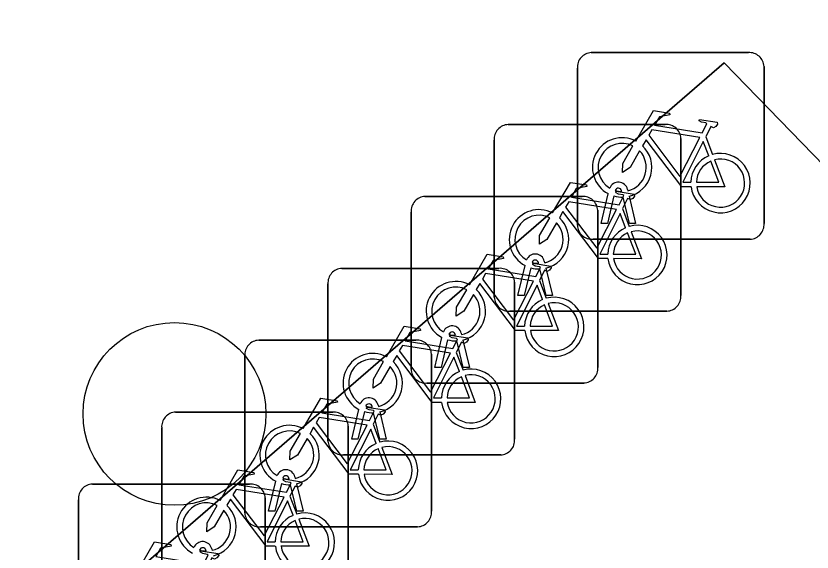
# Model space of a CAD drawing. Extents: x 157445 to 158888, y 383061 to 384688.
# Drawn here: x 157997.401 to 158001.663, y 383890.575 to 383893.446 of the extents above; entities that cross this region are included whole.
import ezdxf

# ---------------------------------------------------------------- set-up
doc = ezdxf.new("R2010")
doc.units = 0
for name, color, linetype in [('IMGEO_Boom', 7, 'Continuous'), ('IMGEO_Fietsenrek', 7, 'Continuous'), ('IMGEO_Loofbos', 7, 'Continuous'), ('IMGEO_Parkeervlak_halfverhard', 7, 'Continuous')]:
    doc.layers.add(name, color=color, linetype=linetype)

msp = doc.modelspace()

# ---------------------------------------------------------------- linework, layer by layer
at = {"layer": 'IMGEO_Boom'}
msp.add_circle((157998.25, 383891.315), 0.4892, dxfattribs=at)
at = {"layer": 'IMGEO_Fietsenrek'}
for p, q in [((158000.4809, 383893.2495), (158001.3218, 383893.2495)), ((158001.3218, 383893.2495), (158000.4809, 383893.2495)), ((158000.4065, 383892.3249), (158000.4065, 383893.1658)), ((158000.4065, 383893.1658), (158000.4065, 383892.3249)), ((158001.4055, 383893.1751), (158001.4055, 383892.3342)), ((158001.4055, 383892.3342), (158001.4055, 383893.1751)), ((158000.0359, 383892.8645), (158000.8768, 383892.8645)), ((158000.8768, 383892.8645), (158000.0359, 383892.8645)), ((157999.9615, 383891.9399), (157999.9615, 383892.7808)), ((157999.9615, 383892.7808), (157999.9615, 383891.9399)), ((158000.9605, 383892.7901), (158000.9605, 383891.9492)), ((158000.9605, 383891.9492), (158000.9605, 383892.7901)), ((158001.0932, 383892.7992), (158001.1295, 383892.704)), ((158000.6746, 383892.5174), (158000.6764, 383892.5095)), ((157999.5909, 383892.4795), (158000.4318, 383892.4795)), ((158000.4318, 383892.4795), (157999.5909, 383892.4795)), ((158000.5335, 383892.3343), (158000.5718, 383892.4943)), ((158000.6022, 383892.4821), (158000.5669, 383892.3343)), ((158000.6439, 383892.5059), (158000.6429, 383892.5102)), ((158000.685, 383892.3343), (158000.6511, 383892.476)), ((158000.6834, 383892.4803), (158000.7184, 383892.3343)), ((157999.5165, 383891.5549), (157999.5165, 383892.3958)), ((157999.5165, 383892.3958), (157999.5165, 383891.5549)), ((158000.5155, 383892.4051), (158000.5155, 383891.5642)), ((158000.5155, 383891.5642), (158000.5155, 383892.4051)), ((158000.6482, 383892.4142), (158000.6845, 383892.319)), ((158000.5669, 383892.3343), (158000.5335, 383892.3343)), ((158000.7184, 383892.3343), (158000.685, 383892.3343)), ((158001.3311, 383892.2505), (158000.4902, 383892.2505)), ((158000.4902, 383892.2505), (158001.3311, 383892.2505)), ((158000.2296, 383892.1324), (158000.2314, 383892.1245)), ((157999.1459, 383892.0945), (157999.9868, 383892.0945)), ((157999.9868, 383892.0945), (157999.1459, 383892.0945)), ((158000.0885, 383891.9493), (158000.1268, 383892.1093)), ((158000.1572, 383892.0971), (158000.1219, 383891.9493)), ((158000.1989, 383892.1209), (158000.1979, 383892.1252)), ((158000.24, 383891.9493), (158000.2061, 383892.091)), ((158000.2384, 383892.0953), (158000.2734, 383891.9493)), ((157999.0715, 383891.1699), (157999.0715, 383892.0108)), ((157999.0715, 383892.0108), (157999.0715, 383891.1699)), ((158000.0705, 383892.0201), (158000.0705, 383891.1792)), ((158000.0705, 383891.1792), (158000.0705, 383892.0201)), ((158000.2032, 383892.0292), (158000.2395, 383891.934)), ((158000.1219, 383891.9493), (158000.0885, 383891.9493)), ((158000.2734, 383891.9493), (158000.24, 383891.9493)), ((158000.8861, 383891.8655), (158000.0452, 383891.8655)), ((158000.0452, 383891.8655), (158000.8861, 383891.8655)), ((157999.7846, 383891.7474), (157999.7864, 383891.7395)), ((157998.7009, 383891.7095), (157999.5418, 383891.7095)), ((157999.5418, 383891.7095), (157998.7009, 383891.7095)), ((157999.6435, 383891.5643), (157999.6818, 383891.7243)), ((157999.7122, 383891.7121), (157999.6769, 383891.5643)), ((157999.7539, 383891.7359), (157999.7529, 383891.7402)), ((157999.795, 383891.5643), (157999.7611, 383891.706)), ((157999.7934, 383891.7103), (157999.8284, 383891.5643)), ((157998.6265, 383890.7849), (157998.6265, 383891.6258)), ((157998.6265, 383891.6258), (157998.6265, 383890.7849)), ((157999.6255, 383891.6351), (157999.6255, 383890.7942)), ((157999.6255, 383890.7942), (157999.6255, 383891.6351)), ((157999.7582, 383891.6442), (157999.7945, 383891.549)), ((157999.6769, 383891.5643), (157999.6435, 383891.5643)), ((157999.8284, 383891.5643), (157999.795, 383891.5643)), ((158000.4411, 383891.4805), (157999.6002, 383891.4805)), ((157999.6002, 383891.4805), (158000.4411, 383891.4805)), ((157999.3396, 383891.3624), (157999.3414, 383891.3545)), ((157998.2559, 383891.3245), (157999.0968, 383891.3245)), ((157999.0968, 383891.3245), (157998.2559, 383891.3245)), ((157999.1985, 383891.1793), (157999.2368, 383891.3393)), ((157999.2672, 383891.3271), (157999.2319, 383891.1793)), ((157999.3089, 383891.3509), (157999.3079, 383891.3552)), ((157999.35, 383891.1793), (157999.3161, 383891.321)), ((157999.3484, 383891.3253), (157999.3834, 383891.1793)), ((157998.1815, 383890.3999), (157998.1815, 383891.2408)), ((157998.1815, 383891.2408), (157998.1815, 383890.3999)), ((157999.1805, 383891.2501), (157999.1805, 383890.4092)), ((157999.1805, 383890.4092), (157999.1805, 383891.2501)), ((157999.3132, 383891.2592), (157999.3495, 383891.164)), ((157999.2319, 383891.1793), (157999.1985, 383891.1793)), ((157999.3834, 383891.1793), (157999.35, 383891.1793)), ((157999.9961, 383891.0955), (157999.1552, 383891.0955)), ((157999.1552, 383891.0955), (157999.9961, 383891.0955)), ((157997.8109, 383890.9395), (157998.6518, 383890.9395)), ((157998.6518, 383890.9395), (157997.8109, 383890.9395)), ((157998.7535, 383890.7943), (157998.7918, 383890.9543)), ((157998.8222, 383890.9421), (157998.7869, 383890.7943)), ((157998.8639, 383890.9659), (157998.8629, 383890.9702)), ((157998.8946, 383890.9774), (157998.8964, 383890.9695)), ((157998.9034, 383890.9403), (157998.9384, 383890.7943)), ((157998.905, 383890.7943), (157998.8711, 383890.936)), ((157997.7365, 383890.0149), (157997.7365, 383890.8558)), ((157997.7365, 383890.8558), (157997.7365, 383890.0149)), ((157998.7355, 383890.8651), (157998.7355, 383890.0242)), ((157998.7355, 383890.0242), (157998.7355, 383890.8651)), ((157998.8682, 383890.8742), (157998.9045, 383890.779)), ((157998.7869, 383890.7943), (157998.7535, 383890.7943)), ((157998.9384, 383890.7943), (157998.905, 383890.7943)), ((157999.5511, 383890.7105), (157998.7102, 383890.7105)), ((157998.7102, 383890.7105), (157999.5511, 383890.7105)), ((157998.4189, 383890.5809), (157998.4179, 383890.5852)), ((157998.4496, 383890.5924), (157998.4514, 383890.5845))]:
    msp.add_line(p, q, dxfattribs=at)
for points in [[(158000.7191, 383892.7762), (158000.8138, 383892.9397), (158000.9, 383892.9259), (158000.9017, 383892.9172), (158000.8456, 383892.9063), (158000.8194, 383892.861), (158001.0746, 383892.8202)], [(158001.0746, 383892.8202), (158001.0996, 383892.869), (158001.0945, 383892.873), (158001.0713, 383892.8767), (158001.0586, 383892.8842), (158001.0576, 383892.8873), (158001.0598, 383892.8919), (158001.1546, 383892.8768), (158001.1569, 383892.8665), (158001.1475, 383892.8541), (158001.1351, 383892.8477), (158001.1206, 383892.8539), (158001.0932, 383892.7992)], [(158001.0617, 383892.795), (158000.8049, 383892.836), (158000.7882, 383892.8072), (158000.9552, 383892.5869), (158001.0617, 383892.795)], [(158001.0148, 383892.5315), (158000.9651, 383892.5316), (158000.7744, 383892.7833), (158000.7554, 383892.7505)], [(158001.1097, 383892.697), (158001.0804, 383892.7738), (158000.971, 383892.5557), (158001.0137, 383892.5556)], [(158000.7398, 383892.7237), (158000.6882, 383892.6345), (158000.6483, 383892.6085), (158000.6495, 383892.656), (158000.704, 383892.7502)], [(158001.0437, 383892.5555), (158001.1636, 383892.5553), (158001.1204, 383892.6689)], [(158001.1402, 383892.6758), (158001.1952, 383892.5312), (158001.0451, 383892.5315)], [(158000.2741, 383892.3912), (158000.3688, 383892.5547), (158000.455, 383892.5409), (158000.4567, 383892.5322), (158000.4006, 383892.5213), (158000.3744, 383892.476), (158000.6296, 383892.4352)], [(158000.6296, 383892.4352), (158000.6546, 383892.484), (158000.6495, 383892.488), (158000.6263, 383892.4917), (158000.6136, 383892.4992), (158000.6126, 383892.5023), (158000.6148, 383892.5069), (158000.7096, 383892.4918), (158000.7119, 383892.4815), (158000.7025, 383892.4691), (158000.6901, 383892.4627), (158000.6756, 383892.4689), (158000.6482, 383892.4142)], [(158000.6167, 383892.41), (158000.3599, 383892.451), (158000.3432, 383892.4222), (158000.5102, 383892.2019), (158000.6167, 383892.41)], [(158000.5698, 383892.1465), (158000.5201, 383892.1466), (158000.3294, 383892.3983), (158000.3104, 383892.3655)], [(158000.6647, 383892.312), (158000.6354, 383892.3888), (158000.526, 383892.1707), (158000.5687, 383892.1706)], [(158000.2948, 383892.3387), (158000.2432, 383892.2495), (158000.2033, 383892.2235), (158000.2045, 383892.271), (158000.259, 383892.3652)], [(158000.5987, 383892.1705), (158000.7186, 383892.1703), (158000.6754, 383892.2839)], [(158000.6952, 383892.2908), (158000.7502, 383892.1462), (158000.6001, 383892.1465)], [(157999.8291, 383892.0062), (157999.9238, 383892.1697), (158000.01, 383892.1559), (158000.0117, 383892.1472), (157999.9556, 383892.1363), (157999.9294, 383892.091), (158000.1846, 383892.0502)], [(158000.1846, 383892.0502), (158000.2096, 383892.099), (158000.2045, 383892.103), (158000.1813, 383892.1067), (158000.1686, 383892.1142), (158000.1676, 383892.1173), (158000.1698, 383892.1219), (158000.2646, 383892.1068), (158000.2669, 383892.0965), (158000.2575, 383892.0841), (158000.2451, 383892.0777), (158000.2306, 383892.0839), (158000.2032, 383892.0292)], [(158000.1717, 383892.025), (157999.9149, 383892.066), (157999.8982, 383892.0372), (158000.0652, 383891.8169), (158000.1717, 383892.025)], [(158000.1248, 383891.7615), (158000.0751, 383891.7616), (157999.8844, 383892.0133), (157999.8654, 383891.9805)], [(158000.2197, 383891.927), (158000.1904, 383892.0038), (158000.081, 383891.7857), (158000.1237, 383891.7856)], [(157999.8498, 383891.9537), (157999.7982, 383891.8645), (157999.7583, 383891.8385), (157999.7595, 383891.886), (157999.814, 383891.9802)], [(158000.1537, 383891.7855), (158000.2736, 383891.7853), (158000.2304, 383891.8989)], [(158000.2502, 383891.9058), (158000.3052, 383891.7612), (158000.1551, 383891.7615)], [(157999.3841, 383891.6212), (157999.4788, 383891.7847), (157999.565, 383891.7709), (157999.5667, 383891.7622), (157999.5106, 383891.7513), (157999.4844, 383891.706), (157999.7396, 383891.6652)], [(157999.7396, 383891.6652), (157999.7646, 383891.714), (157999.7595, 383891.718), (157999.7363, 383891.7217), (157999.7236, 383891.7292), (157999.7226, 383891.7323), (157999.7248, 383891.7369), (157999.8196, 383891.7218), (157999.8219, 383891.7115), (157999.8125, 383891.6991), (157999.8001, 383891.6927), (157999.7856, 383891.6989), (157999.7582, 383891.6442)], [(157999.7267, 383891.64), (157999.4699, 383891.681), (157999.4532, 383891.6522), (157999.6202, 383891.4319), (157999.7267, 383891.64)], [(157999.6798, 383891.3765), (157999.6301, 383891.3766), (157999.4394, 383891.6283), (157999.4204, 383891.5955)], [(157999.7747, 383891.542), (157999.7454, 383891.6188), (157999.636, 383891.4007), (157999.6787, 383891.4006)], [(157999.4048, 383891.5687), (157999.3532, 383891.4795), (157999.3133, 383891.4535), (157999.3145, 383891.501), (157999.369, 383891.5952)], [(157999.7087, 383891.4005), (157999.8286, 383891.4003), (157999.7854, 383891.5139)], [(157999.8052, 383891.5208), (157999.8602, 383891.3762), (157999.7101, 383891.3765)], [(157998.9391, 383891.2362), (157999.0338, 383891.3997), (157999.12, 383891.3859), (157999.1217, 383891.3772), (157999.0656, 383891.3663), (157999.0394, 383891.321), (157999.2946, 383891.2802)], [(157999.2946, 383891.2802), (157999.3196, 383891.329), (157999.3145, 383891.333), (157999.2913, 383891.3367), (157999.2786, 383891.3442), (157999.2776, 383891.3473), (157999.2798, 383891.3519), (157999.3746, 383891.3368), (157999.3769, 383891.3265), (157999.3675, 383891.3141), (157999.3551, 383891.3077), (157999.3406, 383891.3139), (157999.3132, 383891.2592)], [(157999.2817, 383891.255), (157999.0249, 383891.296), (157999.0082, 383891.2672), (157999.1752, 383891.0469), (157999.2817, 383891.255)], [(157999.2348, 383890.9915), (157999.1851, 383890.9916), (157998.9944, 383891.2433), (157998.9754, 383891.2105)], [(157998.9598, 383891.1837), (157998.9082, 383891.0945), (157998.8683, 383891.0685), (157998.8695, 383891.116), (157998.924, 383891.2102)], [(157999.3297, 383891.157), (157999.3004, 383891.2338), (157999.191, 383891.0157), (157999.2337, 383891.0156)], [(157999.2637, 383891.0155), (157999.3836, 383891.0153), (157999.3404, 383891.1289)], [(157999.3602, 383891.1358), (157999.4152, 383890.9912), (157999.2651, 383890.9915)], [(157998.4941, 383890.8512), (157998.5888, 383891.0147), (157998.675, 383891.0009), (157998.6767, 383890.9922), (157998.6206, 383890.9813), (157998.5944, 383890.936), (157998.8496, 383890.8952)], [(157998.8496, 383890.8952), (157998.8746, 383890.944), (157998.8695, 383890.948), (157998.8463, 383890.9517), (157998.8336, 383890.9592), (157998.8326, 383890.9623), (157998.8348, 383890.9669), (157998.9296, 383890.9518), (157998.9319, 383890.9415), (157998.9225, 383890.9291), (157998.9101, 383890.9227), (157998.8956, 383890.9289), (157998.8682, 383890.8742)], [(157998.8367, 383890.87), (157998.5799, 383890.911), (157998.5632, 383890.8822), (157998.7302, 383890.6619), (157998.8367, 383890.87)], [(157998.7898, 383890.6065), (157998.7401, 383890.6066), (157998.5494, 383890.8583), (157998.5304, 383890.8255)], [(157998.5148, 383890.7987), (157998.4632, 383890.7095), (157998.4233, 383890.6835), (157998.4245, 383890.731), (157998.479, 383890.8252)], [(157998.8847, 383890.772), (157998.8554, 383890.8488), (157998.746, 383890.6307), (157998.7887, 383890.6306)], [(157998.8187, 383890.6305), (157998.9386, 383890.6303), (157998.8954, 383890.7439)], [(157998.9152, 383890.7508), (157998.9702, 383890.6062), (157998.8201, 383890.6065)], [(157998.0491, 383890.4662), (157998.1438, 383890.6297), (157998.23, 383890.6159), (157998.2317, 383890.6072), (157998.1756, 383890.5963), (157998.1494, 383890.551), (157998.4046, 383890.5102)], [(157998.4046, 383890.5102), (157998.4296, 383890.559), (157998.4245, 383890.563), (157998.4013, 383890.5667), (157998.3886, 383890.5742), (157998.3876, 383890.5773), (157998.3898, 383890.5819), (157998.4846, 383890.5668), (157998.4869, 383890.5565), (157998.4775, 383890.5441), (157998.4651, 383890.5377), (157998.4506, 383890.5439), (157998.4232, 383890.4892)]]:
    msp.add_lwpolyline(points, dxfattribs=at)
for centre, radius, start, end in [((158000.4842, 383893.1716), 0.0779, 92.4484, 184.2845), ((158000.4842, 383893.1716), 0.0779, 92.4484, 184.2845), ((158001.3276, 383893.1718), 0.0779, 2.4484, 94.2845), ((158001.3276, 383893.1718), 0.0779, 2.4484, 94.2845), ((158000.0392, 383892.7866), 0.0779, 92.4484, 184.2845), ((158000.0392, 383892.7866), 0.0779, 92.4484, 184.2845), ((158000.8826, 383892.7868), 0.0779, 2.4484, 94.2845), ((158000.8826, 383892.7868), 0.0779, 2.4484, 94.2845), ((158000.6461, 383892.6349), 0.159, 62.6766, 242.1369), ((158000.6461, 383892.6349), 0.129, 63.3192, 238.903), ((158000.6461, 383892.6349), 0.159, 283.5766, 46.6042), ((158000.6461, 383892.6349), 0.129, 283.6043, 43.4302), ((158001.1727, 383892.5509), 0.159, 113.3408, 178.3217), ((158001.1727, 383892.5509), 0.159, 187.0065, 105.7708), ((158001.1727, 383892.5509), 0.129, 113.923, 177.9556), ((158001.1727, 383892.5509), 0.129, 188.6715, 104.5883), ((158000.6259, 383892.5063), 0.0499, 12.8025, 158.6934), ((158000.6259, 383892.5063), 0.0174, 12.8025, 163.4502), ((157999.5942, 383892.4016), 0.0779, 92.4484, 184.2845), ((157999.5942, 383892.4016), 0.0779, 92.4484, 184.2845), ((158000.4376, 383892.4018), 0.0779, 2.4484, 94.2845), ((158000.4376, 383892.4018), 0.0779, 2.4484, 94.2845), ((158000.6461, 383892.6349), 0.159, 253.9967, 271.7867), ((158000.6461, 383892.6349), 0.129, 253.415, 269.0204), ((158000.2011, 383892.2499), 0.159, 62.6766, 242.1369), ((158000.2011, 383892.2499), 0.129, 63.3192, 238.903), ((158000.2011, 383892.2499), 0.159, 283.5766, 46.6042), ((158000.2011, 383892.2499), 0.129, 283.6043, 43.4302), ((158000.4844, 383892.3282), 0.0779, 182.4484, 274.2845), ((158000.4844, 383892.3282), 0.0779, 182.4484, 274.2845), ((158000.7277, 383892.1659), 0.159, 113.3408, 178.3217), ((158000.7277, 383892.1659), 0.159, 187.0065, 105.7708), ((158001.3278, 383892.3284), 0.0779, 272.4484, 4.2845), ((158001.3278, 383892.3284), 0.0779, 272.4484, 4.2845), ((158000.7277, 383892.1659), 0.129, 113.923, 177.9556), ((158000.7277, 383892.1659), 0.129, 188.6715, 104.5883), ((158000.1809, 383892.1213), 0.0499, 12.8025, 158.6934), ((158000.1809, 383892.1213), 0.0174, 12.8025, 163.4502), ((157999.1492, 383892.0166), 0.0779, 92.4484, 184.2845), ((157999.1492, 383892.0166), 0.0779, 92.4484, 184.2845), ((157999.9926, 383892.0168), 0.0779, 2.4484, 94.2845), ((157999.9926, 383892.0168), 0.0779, 2.4484, 94.2845), ((158000.2011, 383892.2499), 0.159, 253.9967, 271.7867), ((158000.2011, 383892.2499), 0.129, 253.415, 269.0204), ((157999.7561, 383891.8649), 0.159, 62.6766, 242.1369), ((157999.7561, 383891.8649), 0.129, 63.3192, 238.903), ((157999.7561, 383891.8649), 0.159, 283.5766, 46.6042), ((157999.7561, 383891.8649), 0.129, 283.6043, 43.4302), ((158000.0394, 383891.9432), 0.0779, 182.4484, 274.2845), ((158000.0394, 383891.9432), 0.0779, 182.4484, 274.2845), ((158000.2827, 383891.7809), 0.159, 113.3408, 178.3217), ((158000.2827, 383891.7809), 0.159, 187.0065, 105.7708), ((158000.8828, 383891.9434), 0.0779, 272.4484, 4.2845), ((158000.8828, 383891.9434), 0.0779, 272.4484, 4.2845), ((158000.2827, 383891.7809), 0.129, 113.923, 177.9556), ((158000.2827, 383891.7809), 0.129, 188.6715, 104.5883), ((157999.7359, 383891.7363), 0.0499, 12.8025, 158.6934), ((157999.7359, 383891.7363), 0.0174, 12.8025, 163.4502), ((157998.7042, 383891.6316), 0.0779, 92.4484, 184.2845), ((157998.7042, 383891.6316), 0.0779, 92.4484, 184.2845), ((157999.5476, 383891.6318), 0.0779, 2.4484, 94.2845), ((157999.5476, 383891.6318), 0.0779, 2.4484, 94.2845), ((157999.7561, 383891.8649), 0.159, 253.9967, 271.7867), ((157999.7561, 383891.8649), 0.129, 253.415, 269.0204), ((157999.3111, 383891.4799), 0.159, 62.6766, 242.1369), ((157999.3111, 383891.4799), 0.129, 63.3192, 238.903), ((157999.3111, 383891.4799), 0.159, 283.5766, 46.6042), ((157999.3111, 383891.4799), 0.129, 283.6043, 43.4302), ((157999.5944, 383891.5582), 0.0779, 182.4484, 274.2845), ((157999.5944, 383891.5582), 0.0779, 182.4484, 274.2845), ((157999.8377, 383891.3959), 0.159, 113.3408, 178.3217), ((157999.8377, 383891.3959), 0.159, 187.0065, 105.7708), ((158000.4378, 383891.5584), 0.0779, 272.4484, 4.2845), ((158000.4378, 383891.5584), 0.0779, 272.4484, 4.2845), ((157999.8377, 383891.3959), 0.129, 113.923, 177.9556), ((157999.8377, 383891.3959), 0.129, 188.6715, 104.5883), ((157999.2909, 383891.3513), 0.0499, 12.8025, 158.6934), ((157999.2909, 383891.3513), 0.0174, 12.8025, 163.4502), ((157998.2592, 383891.2466), 0.0779, 92.4484, 184.2845), ((157998.2592, 383891.2466), 0.0779, 92.4484, 184.2845), ((157999.1026, 383891.2468), 0.0779, 2.4484, 94.2845), ((157999.1026, 383891.2468), 0.0779, 2.4484, 94.2845), ((157999.3111, 383891.4799), 0.159, 253.9967, 271.7867), ((157999.3111, 383891.4799), 0.129, 253.415, 269.0204), ((157998.8661, 383891.0949), 0.159, 62.6766, 242.1369), ((157998.8661, 383891.0949), 0.129, 63.3192, 238.903), ((157998.8661, 383891.0949), 0.159, 283.5766, 46.6042), ((157998.8661, 383891.0949), 0.129, 283.6043, 43.4302), ((157999.1494, 383891.1732), 0.0779, 182.4484, 274.2845), ((157999.1494, 383891.1732), 0.0779, 182.4484, 274.2845), ((157999.3927, 383891.0109), 0.159, 113.3408, 178.3217), ((157999.3927, 383891.0109), 0.159, 187.0065, 105.7708), ((157999.9928, 383891.1734), 0.0779, 272.4484, 4.2845), ((157999.9928, 383891.1734), 0.0779, 272.4484, 4.2845), ((157999.3927, 383891.0109), 0.129, 113.923, 177.9556), ((157999.3927, 383891.0109), 0.129, 188.6715, 104.5883), ((157998.8459, 383890.9663), 0.0499, 12.8025, 158.6934), ((157998.8459, 383890.9663), 0.0174, 12.8025, 163.4502), ((157997.8142, 383890.8616), 0.0779, 92.4484, 184.2845), ((157997.8142, 383890.8616), 0.0779, 92.4484, 184.2845), ((157998.6576, 383890.8618), 0.0779, 2.4484, 94.2845), ((157998.6576, 383890.8618), 0.0779, 2.4484, 94.2845), ((157998.8661, 383891.0949), 0.159, 253.9967, 271.7867), ((157998.8661, 383891.0949), 0.129, 253.415, 269.0204), ((157998.4211, 383890.7099), 0.159, 62.6766, 242.1369), ((157998.4211, 383890.7099), 0.129, 63.3192, 238.903), ((157998.4211, 383890.7099), 0.159, 283.5766, 46.6042), ((157998.4211, 383890.7099), 0.129, 283.6043, 43.4302), ((157998.7044, 383890.7882), 0.0779, 182.4484, 274.2845), ((157998.7044, 383890.7882), 0.0779, 182.4484, 274.2845), ((157998.9477, 383890.6259), 0.159, 113.3408, 178.3217), ((157998.9477, 383890.6259), 0.159, 187.0065, 105.7708), ((157999.5478, 383890.7884), 0.0779, 272.4484, 4.2845), ((157999.5478, 383890.7884), 0.0779, 272.4484, 4.2845), ((157998.9477, 383890.6259), 0.129, 113.923, 177.9556), ((157998.9477, 383890.6259), 0.129, 188.6715, 104.5883), ((157998.4009, 383890.5813), 0.0499, 12.8025, 158.6934), ((157998.4009, 383890.5813), 0.0174, 12.8025, 163.4502), ((157998.4211, 383890.7099), 0.129, 253.415, 269.0204)]:
    msp.add_arc(centre, radius, start, end, dxfattribs=at)
at = {"layer": 'IMGEO_Loofbos'}
msp.add_lwpolyline([(157966.606, 383894.786), (157984.977, 383874.772), (157990.726, 383879.963), (157988.783, 383882.458), (158000, 383892.164), (158001.192, 383893.195), (158003.276, 383891.048), (158009.223, 383896.185), (158000, 383906.528)], dxfattribs=at)
at = {"layer": 'IMGEO_Parkeervlak_halfverhard'}
msp.add_lwpolyline([(158003.296, 383888.217), (158004.698, 383889.468), (158003.276, 383891.048), (158001.192, 383893.195), (158000, 383892.164), (157988.783, 383882.458), (157990.726, 383879.963), (157992.039, 383878.385), (157994.843, 383880.905), (158000, 383875.224), (158029.555, 383842.669), (158030.845, 383840.874), (158035.363, 383844.105), (158033.481, 383847.913), (158034.406, 383848.41), (158035.77, 383849.143), (158034.991, 383851.415), (158034.435, 383853.129), (158034.07, 383854.425), (158027.176, 383862.004)], close=True, dxfattribs=at)

doc.saveas('drawing.dxf')
